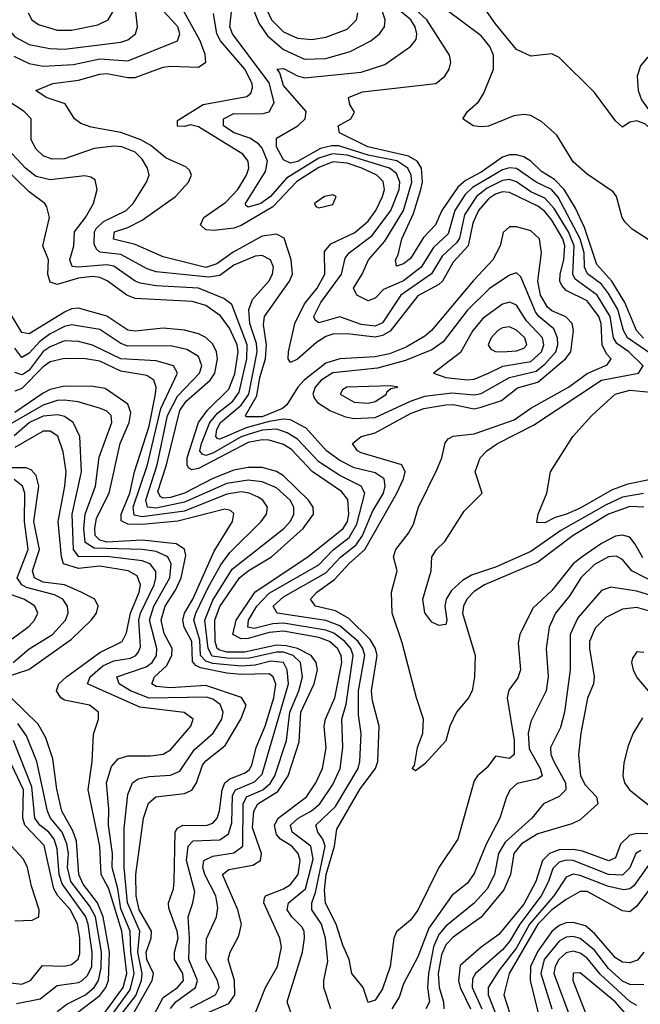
# Model space of a CAD drawing. Header units: inches. Extents: x 884549 to 1028252, y 526810 to 653624.
# Tile 984 of 1056: x 1017924 to 1019680, y 623023 to 625810. Entities that reach past the tile are written whole.
import ezdxf

# ---------------------------------------------------------------- set-up
doc = ezdxf.new("R2010")
doc.units = ezdxf.units.IN
doc.header["$MEASUREMENT"] = 0
doc.layers.add('B0612', color=7, linetype='Continuous')

msp = doc.modelspace()

# ---------------------------------------------------------------- linework, layer by layer
at = {"layer": 'B0612', "color": 5}
for points, elevation in [([(1019930, 625953.9), (1019803.4, 625770), (1019781.4, 625750), (1019698.4, 625701.6), (1019680.6, 625679.4), (1019670.7, 625650), (1019673.6, 625610), (1019683.7, 625583.7), (1019700.2, 625560.2), (1019730.1, 625530), (1019730, 625507), (1019710, 625500.4), (1019694.5, 625514.5), (1019670, 625523.5), (1019650, 625520.5), (1019630, 625506), (1019610, 625523.6), (1019550, 625604.5), (1019450, 625703.1), (1019430, 625714), (1019370, 625707.4), (1019330, 625725.7), (1019270, 625798.2), (1019234, 625850)], 1760), ([(1018570, 625876.6), (1018600.8, 625800.8), (1018624.5, 625764.5), (1018670, 625726.3), (1018730, 625699), (1018790, 625700.2), (1018859.3, 625720.7), (1018916.9, 625750), (1018941.5, 625770), (1018955.8, 625790), (1018957.5, 625810), (1018950, 625832.2)], 1860), ([(1018599.5, 625890), (1018636.5, 625810), (1018670, 625775.6), (1018710, 625757.9), (1018750, 625753.9), (1018790, 625760.7), (1018850, 625783.7), (1018876.4, 625810), (1018880.9, 625830)], 1880), ([(1017866.8, 625850), (1017890, 625786), (1017910, 625762.1), (1017950, 625740.1), (1018008.7, 625728.7), (1018050, 625727), (1018210, 625746.4), (1018230, 625753.3), (1018251, 625770), (1018257.4, 625790), (1018252.7, 625832.7)], 1960), ([(1017906.7, 625706.7), (1017950, 625686.7), (1017990, 625679.2), (1018076.2, 625683.8), (1018150, 625699.5), (1018230, 625694.2), (1018370.5, 625750), (1018377.1, 625770), (1018371.1, 625790), (1018323.4, 625843.4)], 1940), ([(1019687.2, 624287.2), (1019665.8, 624325.8), (1019650, 624344.9), (1019630, 624351.4), (1019610, 624348), (1019570, 624327.6), (1019515.5, 624290), (1019490, 624269.4), (1019430, 624194.6), (1019375.7, 624144.3), (1019339.2, 624070), (1019334.7, 624045.3), (1019340.7, 623970), (1019333.1, 623946.9), (1019307.8, 623912.2), (1019303.2, 623890), (1019322.6, 623770), (1019322.7, 623730), (1019310, 623718.6), (1019270, 623725.6), (1019246.7, 623693.3), (1019219.4, 623670), (1019210, 623655.3), (1019163.9, 623490), (1019110, 623409.8), (1019050, 623289), (1019030, 623261.2), (1018990, 623227.9), (1018982.6, 623210), (1018972.5, 623130), (1018950, 623066.2), (1018930, 623034.6), (1018910, 623028), (1018895.2, 623070), (1018863.5, 623110), (1018856.4, 623150), (1018838.2, 623190), (1018819.6, 623250), (1018789, 623309), (1018786.3, 623346.3), (1018790.9, 623390), (1018814.5, 623470), (1018821, 623519), (1018887, 623633), (1018930.4, 623690), (1018937.4, 623710), (1018941.3, 623810), (1018922.2, 623882.2), (1018919.7, 623910), (1018935.2, 624010), (1018930.1, 624030), (1018915.1, 624055.1), (1018855, 624115), (1018817, 624137), (1018760.3, 624150), (1018746.9, 624170), (1018764.7, 624190), (1018814.5, 624225.5), (1018855.3, 624270), (1018900.4, 624310), (1018990.5, 624470), (1019010.2, 624510), (1019014.9, 624530), (1019004.9, 624550), (1018890, 624584.3), (1018879.2, 624590), (1018865.9, 624610), (1018889.7, 624630), (1018930, 624640.9), (1019030, 624695.3), (1019067.2, 624710), (1019130, 624720.3), (1019150, 624720.5), (1019210, 624708.8), (1019230, 624713), (1019287.6, 624732.4), (1019332, 624768), (1019390, 624783.8), (1019468.2, 624850), (1019483.1, 624870), (1019491.1, 624930), (1019487.3, 624950), (1019468.9, 624968.9), (1019430, 624986.1), (1019416.9, 624996.9), (1019397.4, 625030), (1019390, 625070), (1019400.1, 625150), (1019394.3, 625190), (1019370, 625212.4), (1019330, 625224), (1019310, 625223.8), (1019292.1, 625207.9), (1019283.7, 625170), (1019263, 625130), (1019207.9, 625072.1), (1019089.2, 624930.8), (1019070, 624914.2), (1019017, 624883), (1018970, 624864.1), (1018930, 624855.7), (1018830, 624850.6), (1018790, 624837.5), (1018728.8, 624790), (1018710.3, 624770), (1018679.7, 624720.3), (1018667.4, 624710), (1018610, 624685.9), (1018565.8, 624685.8), (1018562.4, 624690), (1018595, 624745), (1018602.8, 624797.2), (1018619.3, 624850), (1018622.2, 624890), (1018613.3, 624946.7), (1018616.1, 624970), (1018687.1, 625070), (1018695.3, 625090), (1018691.7, 625130), (1018671.8, 625191.8), (1018650, 625202.7), (1018610, 625197.8), (1018527.7, 625152.3), (1018481.3, 625118.7), (1018450, 625108.9), (1018330, 625138.9), (1018250, 625173.9), (1018188.9, 625188.9), (1018192.1, 625210), (1018230, 625222.3), (1018270, 625242.4), (1018364.2, 625310), (1018401.1, 625350), (1018409.9, 625370), (1018404.1, 625384.1), (1018394, 625394), (1018338.5, 625418.5), (1018294.4, 625454.4), (1018266.3, 625470), (1018210, 625491.2), (1018125.8, 625505.8), (1018096.2, 625516.2), (1018078.4, 625530), (1018051.9, 625571.9), (1017998.9, 625590), (1017968.9, 625610), (1018017.4, 625630), (1018090, 625638.9), (1018150, 625656.5), (1018170, 625657.8), (1018230, 625646.4), (1018250, 625646.8), (1018330, 625675.5), (1018350, 625679.2), (1018430, 625675.5), (1018450.4, 625689.6), (1018448.4, 625711.6), (1018434.5, 625750), (1018379.7, 625850)], 1920), ([(1019688.7, 624468.7), (1019630, 624458.3), (1019583.2, 624436.8), (1019455.4, 624364.6), (1019370, 624304.8), (1019270, 624260.6), (1019202.1, 624237.9), (1019177.2, 624222.8), (1019146.1, 624193.9), (1019130.1, 624170), (1019126.7, 624150), (1019132.4, 624110), (1019130, 624097.6), (1019110, 624095.1), (1019090, 624104.5), (1019070, 624131.5), (1019064.3, 624170), (1019088.3, 624250), (1019090.3, 624289.7), (1019103.1, 624310), (1019126.9, 624333.1), (1019181.4, 624418.6), (1019232.8, 624470), (1019212.2, 624530), (1019226.8, 624570), (1019246, 624590), (1019275.9, 624610), (1019377.9, 624662.1), (1019570, 624789.8), (1019675, 624810), (1019687.8, 624830), (1019647.7, 624870), (1019613.5, 624893.5), (1019604.5, 624910), (1019594.8, 624970), (1019558.2, 625030), (1019495.3, 625075.3), (1019489.2, 625090), (1019492.9, 625170), (1019476.5, 625210), (1019436.2, 625276.2), (1019410, 625305), (1019370, 625323.4), (1019330, 625351.7), (1019310, 625357.6), (1019290, 625354.6), (1019247, 625333), (1019216.3, 625310), (1019182, 625258), (1019168.3, 625191.7), (1019160.3, 625179.7), (1019118.9, 625141.1), (1019088.8, 625091.2), (1019002.7, 625030), (1018950, 624951.7), (1018930, 624942.8), (1018890, 624947.4), (1018830, 624969.1), (1018770, 624952.5), (1018759.6, 624959.6), (1018756.3, 624970), (1018775.5, 625010), (1018834.3, 625090), (1018844.4, 625135.6), (1018855.6, 625150), (1018921, 625199), (1018974.2, 625270), (1018997.8, 625330), (1018999.1, 625350), (1018990, 625374.7), (1018970, 625390.4), (1018850, 625426.9), (1018809.2, 625430.8), (1018770, 625418), (1018678.3, 625361.7), (1018633.3, 625310), (1018605.8, 625290), (1018570, 625279.3), (1018564, 625284), (1018563, 625290), (1018619.5, 625380.5), (1018625.1, 625410), (1018610, 625446.4), (1018599.1, 625459.1), (1018574.8, 625474.8), (1018530.5, 625490), (1018500.1, 625510), (1018500.4, 625530), (1018530, 625545.2), (1018610, 625544), (1018630, 625549.8), (1018643.9, 625576.1), (1018630, 625631.2), (1018525.8, 625770), (1018518.2, 625790), (1018525.3, 625850)], 1860), ([(1019688.8, 624908.8), (1019669, 624930), (1019636.4, 625010), (1019599.7, 625070), (1019557.2, 625117.2), (1019521.9, 625221.9), (1019496.6, 625276.6), (1019464.2, 625330), (1019437.5, 625357.5), (1019400.8, 625380.8), (1019370, 625409.9), (1019350, 625422.1), (1019330, 625428), (1019310, 625427.7), (1019290, 625421), (1019230, 625379), (1019185.3, 625354.7), (1019164, 625336), (1019118.3, 625270), (1019100.6, 625230), (1019066.4, 625193.6), (1019030, 625134.6), (1019010, 625118.7), (1018990, 625112.7), (1018987.4, 625130), (1018995.1, 625144.9), (1019004.9, 625190), (1019038.2, 625261.8), (1019059.3, 625330), (1019063.4, 625350), (1019060.3, 625390), (1019048.9, 625410), (1019024.2, 625424.2), (1018908.5, 625450), (1018828.3, 625490), (1018824.8, 625510), (1018860.3, 625530), (1018871.4, 625548.6), (1018857.5, 625570), (1018854.6, 625590), (1018893.7, 625606.3), (1019101.3, 625630), (1019127.1, 625650), (1019138.6, 625670), (1019143.7, 625690), (1019140.2, 625710), (1019075.4, 625810), (1019010, 625871)], 1820), ([(1017948, 625830), (1017958, 625810), (1017976.9, 625796.9), (1018030, 625780.9), (1018070, 625781.1), (1018144.6, 625795.4), (1018173.9, 625810), (1018190, 625836.9)], 1980), ([(1019690.4, 624430.4), (1019650, 624432.5), (1019590, 624410.6), (1019490.3, 624350), (1019390, 624274.2), (1019238.8, 624210), (1019210, 624191.9), (1019189.3, 624170), (1019179.2, 624150), (1019176.6, 624130), (1019212.2, 624010), (1019210.5, 623950), (1019203.7, 623910), (1019194, 623890), (1019159.7, 623850), (1019141, 623810), (1019130, 623768.5), (1019070, 623703.1), (1019043.3, 623683.3), (1019034, 623690), (1019040.9, 623699.1), (1019049.5, 623750), (1019064.3, 623790), (1019066.8, 623830), (1019046.2, 623890), (1019005.9, 624045.9), (1018977.9, 624130), (1018975.9, 624190), (1018992.2, 624250), (1018981.6, 624290), (1018987.8, 624310), (1019023.7, 624356.3), (1019037.8, 624382.2), (1019051.9, 624430), (1019104.1, 624535.9), (1019118.2, 624570), (1019127.7, 624612.3), (1019136.2, 624623.8), (1019150, 624631.3), (1019210, 624637.8), (1019322.9, 624677.1), (1019370, 624710.9), (1019476.8, 624770), (1019530, 624809), (1019586.6, 624833.4), (1019597.5, 624850), (1019584.7, 624864.7), (1019572.2, 624890), (1019569.1, 624950), (1019562.2, 624970), (1019530, 625014.7), (1019470, 625043.9), (1019457.8, 625057.8), (1019452.7, 625070), (1019453.3, 625090), (1019463.2, 625130), (1019466.4, 625170), (1019460.7, 625190), (1019430, 625242.3), (1019410, 625267.4), (1019390, 625282.1), (1019310, 625321.4), (1019290, 625322.5), (1019270, 625316.3), (1019250, 625302.9), (1019222, 625270), (1019205.7, 625234.3), (1019192.8, 625170), (1019150, 625123.8), (1019120.3, 625070), (1019110, 625060.2), (1019050, 625028.2), (1018971.7, 624928.3), (1018950, 624915.8), (1018930, 624911.6), (1018850, 624920.5), (1018810, 624919.8), (1018790, 624913.4), (1018763.3, 624896.7), (1018710, 624849), (1018690, 624839.9), (1018683.6, 624850), (1018684.5, 624870), (1018702.5, 624950), (1018730, 625006.1), (1018765.4, 625050), (1018787.1, 625090), (1018785.8, 625154.2), (1018803.9, 625176.1), (1018872, 625208), (1018910, 625240.1), (1018931.3, 625270), (1018950.6, 625310), (1018955.8, 625330), (1018952.5, 625352.5), (1018934.4, 625370), (1018891.5, 625390), (1018850, 625404.2), (1018810, 625407.7), (1018770, 625392.1), (1018708, 625352), (1018639.6, 625280.4), (1018550, 625228.1), (1018530, 625220.1), (1018473.6, 625213.6), (1018450, 625215.2), (1018435.2, 625230), (1018444.5, 625250), (1018506.6, 625293.4), (1018540.5, 625330), (1018565.8, 625370), (1018571.7, 625390), (1018570.3, 625410), (1018555.4, 625430), (1018430, 625506.7), (1018406.9, 625513.1), (1018390, 625507.5), (1018370, 625508.5), (1018370, 625524.7), (1018442.4, 625570), (1018566.8, 625593.2), (1018577.6, 625602.4), (1018582.3, 625617.7), (1018581.9, 625630), (1018561.1, 625670), (1018492.3, 625750), (1018481.8, 625770), (1018471.9, 625828.1)], 1880), ([(1019730.1, 624850), (1019644.1, 624910), (1019632.7, 624930), (1019616, 624990), (1019590, 625035), (1019570, 625061.6), (1019530.4, 625090.4), (1019522.4, 625110), (1019520.8, 625150), (1019510.2, 625190.2), (1019447.5, 625307.5), (1019429.1, 625329.1), (1019385.6, 625350), (1019330, 625389.2), (1019310, 625391.2), (1019290, 625385.7), (1019205.2, 625334.8), (1019184.4, 625315.6), (1019155.4, 625270), (1019135.8, 625204.2), (1019094.4, 625165.6), (1019059.7, 625110), (1019010, 625071.2), (1018953.3, 625046.7), (1018930, 625021.8), (1018910, 625014.3), (1018877.3, 625030), (1018868.3, 625050), (1018893.2, 625090), (1018911, 625130), (1018957, 625183), (1019010.1, 625269.9), (1019033.1, 625350), (1019031.3, 625370), (1019022.5, 625390), (1018990.6, 625410.6), (1018910, 625426.7), (1018826.8, 625453.2), (1018806.6, 625453.4), (1018774.6, 625445.4), (1018710, 625408.8), (1018690, 625404.1), (1018670, 625413.4), (1018650.3, 625450), (1018650, 625475.1), (1018710.4, 625510), (1018731.4, 625530), (1018734.1, 625550), (1018670, 625623.8), (1018659.4, 625659.4), (1018652, 625670), (1018670, 625672.5), (1018710, 625650.9), (1018730, 625645.4), (1018890, 625661.6), (1018956.8, 625683.2), (1019030, 625734.4), (1019045.3, 625754.7), (1019047.7, 625770), (1019042.9, 625790), (1019030.7, 625810), (1018997.5, 625837.5)], 1840), ([(1019717.9, 625177.9), (1019657, 625217), (1019637.2, 625237.2), (1019628.6, 625250), (1019612.8, 625310), (1019603.3, 625323.3), (1019530, 625373.4), (1019490, 625407.9), (1019443.8, 625483.8), (1019401.1, 625521.1), (1019370, 625538.7), (1019350, 625542.1), (1019322.1, 625537.9), (1019250, 625509.3), (1019230, 625507), (1019207.3, 625510), (1019177.6, 625530), (1019190.7, 625550), (1019222.3, 625577.7), (1019237.6, 625602.4), (1019264.5, 625670), (1019264.2, 625710), (1019254, 625734), (1019230, 625764.8), (1019130, 625839.6)], 1780), ([(1018804.5, 623010), (1018784.5, 623070), (1018784.1, 623090), (1018795.4, 623144.6), (1018789.4, 623210), (1018777.6, 623250), (1018749.9, 623290), (1018750.2, 623310), (1018760.5, 623339.5), (1018787.8, 623470), (1018781.5, 623490), (1018766.9, 623510), (1018761.6, 623530), (1018817.1, 623582.9), (1018881.3, 623690), (1018886.2, 623710), (1018890.2, 623789.8), (1018882.4, 623842.4), (1018882.9, 623910), (1018900.6, 624010), (1018895, 624030), (1018881.9, 624050), (1018830, 624094), (1018790, 624109.4), (1018652.1, 624130), (1018641, 624150), (1018670, 624176.8), (1018790, 624243.9), (1018831.1, 624288.9), (1018876.1, 624323.9), (1018894, 624350), (1018922.1, 624418), (1018953.3, 624470), (1018958, 624490), (1018954.9, 624510), (1018930, 624527.8), (1018870, 624541.6), (1018830, 624562.5), (1018791.7, 624590), (1018733.9, 624653.9), (1018690, 624677.5), (1018670, 624679.2), (1018630, 624672.4), (1018564.9, 624655.1), (1018490, 624622.8), (1018484, 624624), (1018478.3, 624630), (1018481.1, 624650), (1018492.2, 624670), (1018550, 624719.3), (1018571.6, 624750), (1018595.9, 624870), (1018593.9, 624893.9), (1018575.1, 624950), (1018571.7, 624990), (1018582, 625018), (1018628.4, 625070), (1018638.9, 625090), (1018641.6, 625110), (1018633.7, 625130), (1018610, 625142.8), (1018590, 625140.4), (1018530, 625115.4), (1018490, 625085.9), (1018458.4, 625081.6), (1018310, 625096.5), (1018284.7, 625104.7), (1018210, 625145.5), (1018150, 625152.2), (1018140.5, 625160.5), (1018134.4, 625174.4), (1018135, 625210), (1018140.4, 625219.6), (1018160.7, 625239.3), (1018224.9, 625270), (1018244.8, 625290), (1018282.7, 625350), (1018289.8, 625370.2), (1018285.6, 625390), (1018270, 625415.5), (1018250, 625435.6), (1018212.9, 625450), (1018190, 625452.3), (1018133.9, 625446.1), (1018050, 625416.6), (1018015.7, 625415.7), (1017990, 625425.2), (1017970, 625444.2), (1017956.1, 625470), (1017955.7, 625530), (1017936.4, 625550), (1017890, 625580.2)], 1940), ([(1018700.9, 622970), (1018680.7, 623030), (1018724, 623170), (1018729.6, 623210), (1018728.3, 623230), (1018721.7, 623241.7), (1018693.4, 623270), (1018680.8, 623290), (1018684.6, 623310), (1018732.4, 623350), (1018753.9, 623433.9), (1018747.4, 623470), (1018694.7, 623510), (1018689.7, 623530), (1018712, 623550), (1018749.3, 623570.7), (1018773.3, 623590), (1018810, 623644.8), (1018830.1, 623689.9), (1018838.1, 623750), (1018835, 623830), (1018847.3, 623872.7), (1018867, 624010), (1018860.5, 624030), (1018844.1, 624050), (1018813.1, 624073.1), (1018790, 624082.3), (1018670, 624101.8), (1018640.3, 624099.7), (1018586.8, 624086.8), (1018569.4, 624090), (1018570.8, 624110), (1018594.7, 624150), (1018630, 624187), (1018770, 624267.3), (1018810.4, 624309.6), (1018856.1, 624343.9), (1018878.1, 624381.9), (1018900.3, 624470), (1018889.9, 624490), (1018830, 624519.4), (1018770, 624559), (1018710, 624622.6), (1018680.5, 624640.5), (1018650.9, 624650.9), (1018610, 624648.2), (1018570, 624636.4), (1018550, 624629.3), (1018470, 624583.3), (1018450, 624576.2), (1018440.2, 624580.2), (1018433.7, 624590), (1018438.1, 624610), (1018462.1, 624670), (1018483.6, 624696.4), (1018526.4, 624730), (1018544.3, 624755.7), (1018566.7, 624850), (1018567, 624890), (1018524, 625004), (1018500.9, 625020.9), (1018430, 625050), (1018310, 625057.2), (1018264.6, 625064.6), (1018249.9, 625070), (1018190, 625112.3), (1018170, 625116), (1018089.3, 625109.3), (1018072, 625112), (1018065.7, 625130), (1018077.1, 625170), (1018078.8, 625210), (1018109.9, 625250), (1018132.7, 625290), (1018142.4, 625330), (1018136.7, 625356.7), (1018124.7, 625364.7), (1018107.8, 625367.8), (1018010, 625356.8), (1017970, 625366.8), (1017940.1, 625390), (1017864.6, 625470)], 1960), ([(1018579.9, 622970), (1018619.1, 623070), (1018653.3, 623130), (1018664.1, 623184.1), (1018659.4, 623210), (1018614.9, 623310), (1018616.4, 623323.6), (1018619.2, 623330), (1018670, 623349.6), (1018690, 623362.1), (1018711.3, 623390), (1018717.4, 623430), (1018711.7, 623450), (1018693.9, 623470), (1018662.1, 623490), (1018650, 623503.2), (1018644.5, 623530), (1018655.4, 623550), (1018735.2, 623610), (1018761.5, 623650), (1018780.7, 623690), (1018791, 623749), (1018785.7, 623810), (1018788.7, 623830), (1018815.9, 623890), (1018835.2, 623990), (1018833.5, 624010), (1018823.2, 624030), (1018799.9, 624050), (1018770, 624061.1), (1018670, 624079.2), (1018630, 624075.8), (1018570, 624058), (1018550, 624057.5), (1018526.6, 624070), (1018536.3, 624110), (1018589.6, 624190.4), (1018739.4, 624290), (1018839, 624370), (1018850.9, 624390), (1018855, 624410), (1018852, 624452), (1018834.2, 624474.2), (1018751.1, 624531.1), (1018693.1, 624593.1), (1018670, 624607.2), (1018630, 624620), (1018610, 624620.8), (1018570, 624612.9), (1018430, 624539.9), (1018410, 624536), (1018401.7, 624541.7), (1018397.2, 624550), (1018397.9, 624570), (1018429.9, 624670.1), (1018454.9, 624705.2), (1018515.8, 624764.1), (1018532.5, 624807.5), (1018542.2, 624870), (1018539.3, 624890), (1018517.1, 624937.1), (1018492.3, 624972.3), (1018450, 625001.2), (1018412.1, 625012.1), (1018250, 625021.4), (1018226.8, 625030), (1018170.8, 625070.8), (1018150, 625080.2), (1018130, 625082.9), (1018090, 625079), (1018030, 625060.3), (1018010, 625066.8), (1018002.9, 625090), (1018004.7, 625130), (1017989.2, 625170), (1018007.5, 625250), (1018000.4, 625280.4), (1017994.4, 625290), (1017950, 625322.6), (1017875.4, 625395.4)], 1980), ([(1018450, 622996.5), (1018515.4, 623024.6), (1018532.1, 623050), (1018531.7, 623090), (1018513.8, 623150), (1018519.3, 623170), (1018543.8, 623216.2), (1018550.9, 623250), (1018540.8, 623290), (1018497.5, 623390), (1018515.5, 623404.5), (1018583.1, 623416.9), (1018604.9, 623430), (1018608, 623450), (1018582.6, 623522.6), (1018585.9, 623570), (1018597.9, 623590), (1018654.4, 623625.6), (1018683.2, 623670), (1018714.2, 623765.8), (1018719.2, 623850), (1018757.2, 623930), (1018766, 623970), (1018762.8, 623990), (1018748.1, 624010), (1018709.6, 624029.6), (1018677.7, 624037.7), (1018650, 624039.7), (1018560.1, 624019.9), (1018510, 624019.5), (1018490, 624024.9), (1018482.9, 624030), (1018476.4, 624050), (1018475.9, 624110), (1018490, 624148.9), (1018545.8, 624230), (1018570, 624249.9), (1018636.2, 624290), (1018726.2, 624370), (1018755.5, 624410), (1018753.8, 624430), (1018741.1, 624450), (1018670, 624519), (1018650, 624530.9), (1018610, 624542.3), (1018570, 624542.5), (1018530, 624534.5), (1018470, 624511.3), (1018390, 624470), (1018350, 624457.1), (1018330, 624456), (1018320.7, 624460.7), (1018314.9, 624474.9), (1018338.7, 624550), (1018376.4, 624703.6), (1018394.3, 624730), (1018462.2, 624790), (1018476.1, 624810), (1018483.5, 624850), (1018480.4, 624870), (1018470, 624892), (1018450, 624911), (1018430, 624921.2), (1018390, 624931.7), (1018330, 624936.8), (1018250, 624928.1), (1018230, 624931), (1018170, 624970.6), (1018090, 624994), (1018070, 624992.1), (1018050, 624982), (1017950, 624920.7), (1017930, 624924.4), (1017882.7, 625002.7)], 2020), ([(1018407, 623013), (1018477.4, 623050), (1018488.1, 623070), (1018483.7, 623090), (1018449.9, 623150.1), (1018452.2, 623207.8), (1018480.6, 623270), (1018484.5, 623295.5), (1018479, 623330), (1018447.5, 623390), (1018441.9, 623410), (1018444.8, 623430), (1018470, 623442.6), (1018530, 623451.4), (1018554.8, 623470), (1018555.8, 623590), (1018565.5, 623610), (1018611.3, 623630), (1018632.1, 623647.8), (1018645.6, 623670), (1018678.2, 623770), (1018688.4, 623850), (1018713.6, 623910), (1018724.2, 623950), (1018718.7, 623990), (1018697.5, 624010), (1018670, 624019.6), (1018650, 624020.1), (1018570, 624001.7), (1018510, 624002.3), (1018468.4, 624008.4), (1018456.5, 624030), (1018447.4, 624110), (1018470, 624167.2), (1018525.3, 624254.7), (1018671.5, 624370), (1018690.4, 624390.4), (1018699.2, 624410), (1018699.2, 624430), (1018689.3, 624450), (1018650, 624485.1), (1018610, 624501.5), (1018570, 624507.1), (1018510, 624497.6), (1018390, 624444.1), (1018310, 624427.4), (1018285.7, 624430), (1018280.2, 624450), (1018312.7, 624550), (1018342.2, 624690), (1018370, 624744.3), (1018432.7, 624810), (1018439, 624830), (1018430, 624857.2), (1018396.9, 624876.9), (1018350, 624887.3), (1018230, 624886.2), (1018210, 624893.7), (1018150, 624933.3), (1018070, 624946.1), (1018050, 624941.5), (1018010, 624920.8), (1017980.8, 624899.2), (1017950, 624865.9), (1017930, 624854.3), (1017910, 624880.3)], 2040), ([(1018350, 623011.3), (1018365.5, 623030), (1018421.2, 623070), (1018426.8, 623090), (1018402.2, 623150), (1018404.3, 623210), (1018399.9, 623270), (1018413.9, 623310), (1018419, 623341), (1018395.7, 623430), (1018400.8, 623470), (1018414.4, 623485.6), (1018490, 623488), (1018514.4, 623505.6), (1018523.6, 623536.4), (1018525.8, 623614.2), (1018534.7, 623630), (1018587.8, 623652.2), (1018610, 623674.6), (1018684.3, 623930), (1018681, 623970), (1018670, 623990.3), (1018633.9, 623993.9), (1018590, 623982.8), (1018550, 623980.5), (1018470, 623987.2), (1018450, 623994.2), (1018435.2, 624010), (1018433.8, 624053.8), (1018416.6, 624110), (1018422, 624130), (1018457.1, 624202.9), (1018492.7, 624267.3), (1018518.4, 624301.6), (1018606.7, 624390), (1018622.3, 624410), (1018624.8, 624430), (1018611.8, 624450), (1018598.4, 624458.4), (1018573.4, 624470), (1018550, 624473.6), (1018510, 624467.2), (1018390, 624419.3), (1018270, 624402.6), (1018247.8, 624407.8), (1018244.8, 624430), (1018285.3, 624550), (1018323.4, 624710), (1018370.3, 624810), (1018359, 624830), (1018310, 624844.6), (1018210, 624850), (1018130, 624888.4), (1018090, 624899.4), (1018050, 624900.8), (1018010, 624884.3), (1017990, 624870.9), (1017950, 624817.7), (1017938.2, 624810), (1017930, 624804.9), (1017910, 624811.4)], 2060), ([(1018302.5, 622990), (1018330, 623042.4), (1018370.2, 623070), (1018387.5, 623090), (1018385.2, 623110), (1018361.4, 623150), (1018361.4, 623170), (1018372.2, 623210), (1018369.6, 623230), (1018345.5, 623294.5), (1018345, 623310), (1018358.9, 623350), (1018360.7, 623370), (1018363.8, 623510), (1018370, 623521.1), (1018384.9, 623530), (1018451.3, 623528.7), (1018470, 623535.7), (1018482.2, 623550), (1018489.2, 623570.8), (1018496.3, 623630), (1018504.2, 623650), (1018518.5, 623661.5), (1018561.7, 623678.3), (1018573.1, 623686.9), (1018580.3, 623699.7), (1018593, 623750), (1018618.2, 623810), (1018642.6, 623890), (1018648.9, 623928.9), (1018641.1, 623950), (1018630, 623958.7), (1018550, 623956.2), (1018510, 623960.5), (1018435.1, 623975.1), (1018421.7, 623981.8), (1018413.1, 623993.1), (1018410.6, 624050), (1018389.5, 624090), (1018385, 624110), (1018390.3, 624130), (1018414, 624170), (1018474.3, 624305.7), (1018526.3, 624390), (1018530, 624412.5), (1018520.5, 624420.5), (1018504.3, 624424.3), (1018370.9, 624390.9), (1018270, 624381.5), (1018230, 624382.5), (1018211.2, 624391.2), (1018211.2, 624410), (1018235, 624470), (1018248.3, 624530), (1018290, 624659.3), (1018308.3, 624750), (1018310.2, 624770.2), (1018303.5, 624790), (1018283.4, 624803.4), (1018210, 624815.6), (1018150, 624843.8), (1018109.4, 624850.6), (1018050, 624850.9), (1018010, 624841.6), (1017990, 624827.3), (1017930, 624766.3), (1017910, 624758.3)], 2080), ([(1018241.9, 622990), (1018298.5, 623090), (1018302.4, 623110), (1018283.6, 623150), (1018281.4, 623170), (1018295.5, 623210), (1018297, 623230), (1018262.1, 623290), (1018253, 623330), (1018252.5, 623390), (1018273.6, 623550), (1018287.8, 623592.2), (1018308.6, 623610), (1018390, 623619.5), (1018410.9, 623629.1), (1018423.6, 623650), (1018440.7, 623699.3), (1018450, 623712.4), (1018504.7, 623755.3), (1018549.7, 623830), (1018564.4, 623870), (1018551.6, 623891.6), (1018450, 623925.4), (1018350, 623918.7), (1018310, 623922.9), (1018297.3, 623930), (1018304.9, 623950), (1018339.2, 623980.8), (1018354.4, 624010), (1018354.7, 624030), (1018332.7, 624072.7), (1018323.5, 624110), (1018335.6, 624150), (1018364.6, 624195.4), (1018380.1, 624230), (1018393.4, 624293.4), (1018390, 624310.9), (1018366.7, 624326.7), (1018270, 624337.1), (1018170, 624331.2), (1018150, 624336.5), (1018137.2, 624350), (1018135.9, 624370), (1018141.4, 624398.6), (1018176.6, 624470), (1018208.3, 624610), (1018233.2, 624670), (1018237.8, 624697.8), (1018230, 624721.9), (1018165.8, 624765.8), (1018131.4, 624771.4), (1018050, 624772.9), (1018010, 624763.6), (1017990, 624753.3), (1017910, 624697.8)], 2120), ([(1019710, 624508.7), (1019644.4, 624495.6), (1019600.7, 624479.3), (1019510, 624427.4), (1019470.8, 624410), (1019439.1, 624400.9), (1019410, 624386.2), (1019386.9, 624386.9), (1019390.8, 624410), (1019415.6, 624470), (1019426.3, 624530), (1019488.8, 624630), (1019543.2, 624690), (1019608.5, 624750), (1019650, 624761.2), (1019710, 624755.5)], 1840), ([(1018207.8, 622990), (1018251.9, 623048.1), (1018268.3, 623090), (1018270.1, 623110), (1018258, 623170), (1018263.3, 623230), (1018228.8, 623310), (1018219.2, 623410), (1018219.3, 623520.7), (1018230, 623617.1), (1018242.5, 623650), (1018259.3, 623660.7), (1018290, 623667.6), (1018350, 623671.3), (1018377.1, 623682.9), (1018417.2, 623742.8), (1018470.9, 623790), (1018495.4, 623830), (1018499.6, 623850), (1018491.3, 623871.3), (1018470, 623886.6), (1018452.7, 623892.7), (1018290, 623889.1), (1018237.3, 623910), (1018204.9, 623930), (1018198.2, 623950), (1018281.5, 623978.5), (1018298.1, 623990), (1018311.1, 624010), (1018311.5, 624030), (1018290.6, 624110), (1018303.5, 624150), (1018348.1, 624230), (1018352.3, 624270), (1018342.5, 624290), (1018310, 624304.4), (1018270, 624310.6), (1018134.2, 624314.2), (1018108.8, 624330), (1018105.2, 624370), (1018108.7, 624410), (1018138.2, 624490), (1018148.3, 624571.6), (1018184.4, 624670), (1018182.1, 624690), (1018170, 624702.1), (1018151.8, 624710), (1018088.8, 624728.8), (1018050, 624733.4), (1018030, 624732.5), (1017990, 624719.2), (1017890, 624661)], 2140), ([(1018182.3, 622990), (1018236, 623064), (1018247.8, 623110), (1018238.2, 623170), (1018236.1, 623230), (1018210, 623293.2), (1018201.7, 623350), (1018185.5, 623410), (1018186.5, 623450), (1018174.9, 623530), (1018176.1, 623576.1), (1018169.7, 623650), (1018183.7, 623696.3), (1018202.3, 623717.7), (1018230, 623726.6), (1018293.6, 623726.4), (1018330, 623731.3), (1018350, 623743.3), (1018407.7, 623810), (1018414.5, 623830), (1018389.1, 623849.1), (1018263.5, 623863.5), (1018115.6, 623930), (1018122.8, 623950), (1018159, 623981), (1018190, 623994.7), (1018236.9, 624003.1), (1018252.1, 624010), (1018259.5, 624020.5), (1018265, 624035), (1018261.2, 624110), (1018265.1, 624130), (1018303.7, 624210), (1018309.3, 624230), (1018308.5, 624248.5), (1018292.7, 624270), (1018270, 624278.1), (1018170, 624290.7), (1018090.9, 624290), (1018075.4, 624310), (1018071.6, 624410), (1018098.5, 624530), (1018093.5, 624630), (1018074.9, 624670), (1018050, 624686.8), (1018031.8, 624691.8), (1017990, 624687.6), (1017951.2, 624670), (1017908.1, 624631.9)], 2160), ([(1018163.1, 622996.9), (1018216.7, 623070), (1018227, 623110), (1018212.5, 623230), (1018175.9, 623350), (1018154, 623390), (1018150.6, 623470), (1018117.7, 623630), (1018128.3, 623710), (1018132.3, 623787.7), (1018146.3, 623830), (1018146.2, 623850), (1018120.9, 623870), (1018050, 623884), (1018039.9, 623890), (1018027.3, 623910), (1018034.6, 623930), (1018056, 623950), (1018150, 624019.1), (1018213.7, 624050), (1018225.9, 624074.1), (1018237.3, 624130), (1018261.9, 624190), (1018265.2, 624210), (1018255.6, 624235.6), (1018230.4, 624250.4), (1018150, 624263.4), (1018090, 624256.7), (1018047.7, 624270), (1018041.7, 624290), (1018032.6, 624390), (1018051.7, 624490), (1018054.9, 624530), (1018047, 624587), (1018031.3, 624631.3), (1018010, 624645.4), (1017990, 624645.3), (1017910, 624599.2)], 2180), ([(1017885.5, 623950), (1017949.5, 623970.5), (1018070, 624056.5), (1018125.8, 624110), (1018140.5, 624130), (1018145.2, 624150), (1018136.1, 624170), (1018097.5, 624190), (1018050.3, 624210.3), (1017990, 624217.5), (1017965.1, 624230), (1017959.7, 624250), (1017979.4, 624310), (1017963.6, 624390), (1017977.9, 624490), (1017970, 624519.9), (1017956, 624536), (1017941.7, 624541.7), (1017850, 624541.8)], 2220), ([(1017905.3, 623990), (1017950.8, 624029.2), (1018016.3, 624070), (1018052.9, 624110), (1018060.7, 624130), (1018059.3, 624150), (1018045.4, 624170), (1018022.1, 624182.1), (1017943.2, 624203.2), (1017929.3, 624210), (1017916.3, 624230), (1017947.1, 624310), (1017937.6, 624390), (1017938, 624470), (1017931.2, 624490), (1017908.2, 624508.2)], 2240), ([(1019730, 624212), (1019656, 624250), (1019630, 624282.2), (1019611.9, 624291.9), (1019590, 624289.2), (1019550, 624267.5), (1019511.6, 624230), (1019480.1, 624179.9), (1019440.4, 624130), (1019422.1, 624090), (1019413.4, 624030), (1019418.9, 623950), (1019413.9, 623910), (1019370, 623823.8), (1019362.3, 623790), (1019365.8, 623745.8), (1019397, 623690), (1019402.5, 623670), (1019390, 623660.7), (1019331.9, 623648.1), (1019311.7, 623630), (1019301.1, 623610), (1019282.5, 623550), (1019243.8, 623476.2), (1019210, 623393.4), (1019190, 623365), (1019148, 623332), (1019081.4, 623238.6), (1019050, 623157.4), (1019010, 623080.3), (1018997.3, 623042.7), (1018977.2, 623010)], 1940), ([(1019710, 624180.1), (1019670, 624192.8), (1019596.5, 624203.5), (1019570, 624194), (1019503.2, 624116.8), (1019481.9, 624070), (1019481.9, 623970), (1019465.8, 623850), (1019453.9, 623806.1), (1019425.6, 623750), (1019427.2, 623730), (1019435.4, 623710), (1019468.5, 623650), (1019469.7, 623630), (1019450, 623610.7), (1019406, 623590), (1019373.3, 623550), (1019297.9, 623482.1), (1019279.1, 623450), (1019267.5, 623390), (1019246.3, 623350), (1019210, 623308.7), (1019130, 623244.1), (1019110, 623220.1), (1019094.5, 623185.5), (1019080.4, 623110), (1019078.1, 623070), (1019083.1, 623030), (1019073.3, 623010)], 1960), ([(1017902.3, 624057.7), (1017950, 624093), (1017965.3, 624110), (1017974.7, 624130), (1017966.6, 624150), (1017956.9, 624156.9), (1017935.6, 624170), (1017878.4, 624190)], 2260), ([(1019710, 624134.6), (1019670, 624145.8), (1019630, 624141.5), (1019582.6, 624117.4), (1019552.2, 624087.8), (1019536.6, 624050), (1019536.2, 624030), (1019549.7, 623950), (1019547.2, 623930), (1019530.4, 623889.6), (1019511.4, 623790), (1019505.3, 623730), (1019511, 623670), (1019524.1, 623644.1), (1019556.2, 623610), (1019559.9, 623590), (1019510, 623545.1), (1019486.1, 623533.9), (1019390, 623505.1), (1019343.4, 623476.6), (1019322.4, 623450), (1019312.4, 623390), (1019293.3, 623346.7), (1019230, 623269.5), (1019150, 623213.2), (1019130, 623191.3), (1019116.9, 623163.1), (1019107.7, 623110), (1019110.4, 623070), (1019123.2, 623030), (1019124.2, 623010)], 1980), ([(1019690, 624018.5), (1019670, 624020.8), (1019657.5, 624002.5), (1019655.3, 623990), (1019659.9, 623970), (1019670, 623947.9), (1019702, 623910)], 2020), ([(1018083.7, 622996.3), (1018150, 623047.7), (1018167, 623070), (1018174.7, 623090), (1018177.9, 623170), (1018159.8, 623270), (1018143.8, 623310), (1018103.1, 623363.1), (1018091, 623390), (1018084.4, 623484.4), (1018073.9, 623513.9), (1018042.9, 623570), (1018028.2, 623631.8), (1018017.5, 623717.5), (1017997.5, 623777.5), (1017975.6, 623815.6), (1017899.6, 623890)], 2220), ([(1018030, 623002), (1018057.2, 623022.8), (1018110.2, 623050), (1018134.6, 623070), (1018146.4, 623090), (1018153.8, 623126.2), (1018154.7, 623170), (1018137.7, 623270), (1018121.5, 623301.5), (1018068.3, 623370), (1018059.2, 623410), (1018061.6, 623450), (1018057.4, 623477.4), (1018043.4, 623510), (1018011.1, 623550), (1018002.2, 623570), (1017972, 623710), (1017942.6, 623782.6), (1017918, 623818)], 2240), ([(1019686.1, 623833.9), (1019659.8, 623790), (1019645.3, 623754.7), (1019633.5, 623706.5), (1019631, 623670), (1019635.3, 623650), (1019649.5, 623630), (1019750, 623550)], 2020), ([(1017890, 623084.9), (1017930, 623079.5), (1017954, 623090), (1017987.8, 623132.2), (1018049.3, 623130.7), (1018070, 623135.3), (1018089.4, 623150.6), (1018093.4, 623166.6), (1018093.5, 623210), (1018087.4, 623250), (1018067.3, 623290), (1018031.9, 623330), (1018020, 623350), (1017992.7, 623472.7), (1017938.4, 623530), (1017932.9, 623550), (1017934.2, 623630), (1017867.4, 623770)], 2280), ([(1017914.6, 623025.4), (1017981.9, 623038.1), (1018030, 623075.6), (1018090, 623084.7), (1018100.6, 623090), (1018115.9, 623104.1), (1018127.8, 623130), (1018128.3, 623170), (1018117.3, 623250), (1018110.7, 623270), (1018043.4, 623363.4), (1018035.6, 623390), (1018030, 623462.9), (1018020.8, 623490), (1018005.8, 623510), (1017980.5, 623530), (1017966.8, 623550), (1017958.2, 623638.2), (1017905.8, 623770)], 2260), ([(1019730, 623504.4), (1019670, 623506.6), (1019650, 623501.2), (1019623.9, 623476.1), (1019610, 623437.4), (1019590.9, 623429.1), (1019516.3, 623456.3), (1019490, 623460.6), (1019450, 623460), (1019423, 623450), (1019403.2, 623430), (1019384.4, 623370), (1019350, 623306.4), (1019279.7, 623220.3), (1019230, 623184.3), (1019170, 623132.2), (1019165.5, 623090), (1019170, 623070), (1019199.9, 623010)], 2020), ([(1017910, 623258.8), (1017958.9, 623261.1), (1017977.8, 623270), (1017978.8, 623290), (1017956.9, 623356.9), (1017945.5, 623410), (1017934.1, 623434.1), (1017900.7, 623470)], 2320), ([(1019681.6, 623458.4), (1019667.5, 623450), (1019650, 623409.5), (1019630, 623388.3), (1019590, 623390.5), (1019490, 623429.8), (1019470, 623430.9), (1019450, 623425.6), (1019432.9, 623407.1), (1019420.2, 623370), (1019399.1, 623330), (1019339.2, 623250), (1019310, 623200.5), (1019290, 623176.8), (1019213.3, 623110), (1019204.8, 623095.2), (1019204.3, 623070), (1019231.8, 623010)], 2040), ([(1019703.5, 623416.5), (1019662, 623358), (1019650, 623349.6), (1019633.1, 623346.9), (1019590, 623356.4), (1019510, 623387), (1019490, 623390.8), (1019470, 623383.1), (1019435.4, 623330), (1019366.3, 623250), (1019330, 623182.9), (1019280.5, 623119.5), (1019249.3, 623070.7), (1019249.1, 623050), (1019272.7, 622990)], 2060), ([(1019742.4, 623397.6), (1019670, 623300.7), (1019650, 623284.5), (1019630, 623287.7), (1019530, 623342.1), (1019510, 623342.3), (1019470, 623319.8), (1019430, 623290.1), (1019390.3, 623250), (1019309.1, 623110), (1019293.7, 623050), (1019319.6, 622970)], 2080), ([(1019690, 623169.9), (1019672.3, 623147.7), (1019650, 623140.1), (1019630, 623142.1), (1019610, 623154.5), (1019550, 623222.8), (1019524.6, 623244.6), (1019490, 623254.7), (1019470, 623253.4), (1019450, 623245.7), (1019430, 623229.2), (1019390, 623172.7), (1019369.4, 623129.4), (1019368, 623090), (1019392.9, 622990)], 2120), ([(1019690, 623077.8), (1019650, 623078.7), (1019630, 623088.3), (1019590, 623124.5), (1019550, 623176.3), (1019510, 623208.7), (1019490, 623214.3), (1019470, 623212.8), (1019450, 623201.2), (1019407.5, 623150), (1019398.7, 623110), (1019429.8, 623010.2)], 2140), ([(1019670, 623019.5), (1019650, 623030.7), (1019567.1, 623107.1), (1019530, 623153.2), (1019510, 623167.5), (1019490, 623173.1), (1019470, 623168.7), (1019449.2, 623150), (1019438.7, 623130), (1019435.4, 623110), (1019487.4, 622970)], 2160), ([(1019650, 622982.8), (1019608.9, 623030), (1019510, 623112.2), (1019490, 623110.5), (1019489.2, 623090), (1019534.4, 622974.4)], 2180)]:
    msp.add_lwpolyline(points, dxfattribs=dict(at, elevation=elevation))
for points, elevation in [([(1018810, 625314.1), (1018785.8, 625310), (1018758.3, 625290), (1018761.4, 625281.4), (1018770, 625277.4), (1018810, 625287.3), (1018819.7, 625310)], 1920), ([(1019330, 625093.5), (1019310, 625087), (1019251.8, 625048.2), (1019190, 624987), (1019121.7, 624898.3), (1019090, 624875.9), (1019015, 624845), (1018936.1, 624823.9), (1018810, 624810.8), (1018777.2, 624790), (1018759.6, 624770), (1018752.8, 624750), (1018757.8, 624737.8), (1018766.6, 624726.6), (1018803.1, 624703.1), (1018845.7, 624685.7), (1018870, 624680.9), (1018930, 624684.1), (1019029.3, 624730.7), (1019070, 624744.1), (1019146.2, 624753.8), (1019210, 624748), (1019230, 624751.8), (1019310, 624797), (1019385, 624814.9), (1019410, 624834.9), (1019440.5, 624870), (1019446.9, 624890), (1019445.7, 624910), (1019434.9, 624934.9), (1019392.4, 624970), (1019383.4, 624983.4), (1019342, 625082)], 1940), ([(1019310.5, 625010.5), (1019290, 625004.9), (1019234.9, 624965.1), (1019205.6, 624930), (1019171.5, 624868.5), (1019094.6, 624810), (1019130, 624797.2), (1019190, 624790.7), (1019210, 624792.3), (1019250, 624809.6), (1019290.9, 624829.1), (1019370, 624842.5), (1019400.8, 624870), (1019407.3, 624890), (1019402.8, 624910), (1019358, 624958), (1019330, 625002)], 1960), ([(1019310, 624941.1), (1019290, 624937.9), (1019276.8, 624930), (1019257.6, 624910), (1019249.7, 624889.7), (1019257.3, 624877.3), (1019270, 624870.7), (1019290, 624869.8), (1019330, 624872.4), (1019350, 624880.3), (1019358.7, 624890), (1019353.4, 624910), (1019330, 624931.4)], 1980), ([(1018973.5, 624773.5), (1018849.8, 624770.2), (1018837.2, 624762.8), (1018830.2, 624750), (1018870, 624727.9), (1018910, 624724.8), (1018930, 624729), (1018961.6, 624750), (1018962.9, 624757.1), (1018973.6, 624766.4), (1018994, 624770)], 1960)]:
    msp.add_lwpolyline(points, close=True, dxfattribs=dict(at, elevation=elevation))

doc.saveas('drawing.dxf')
